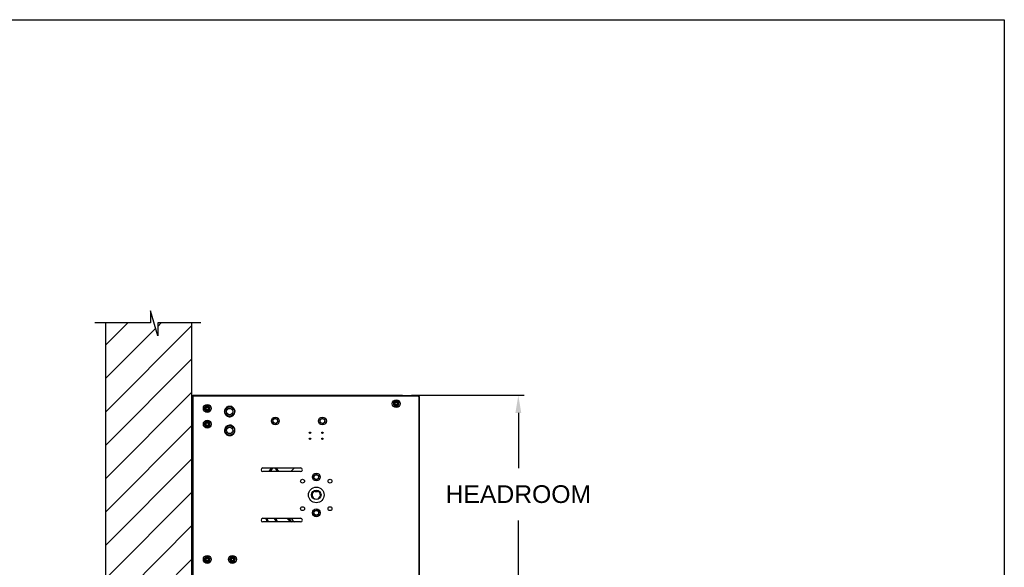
# Model space of a CAD drawing. Header units: inches. Extents: x 170 to 288, y 234 to 248.
# Tile 353 of 480: x 233.16 to 238.39, y 244.28 to 247.18. Entities that reach past the tile are written whole.
import ezdxf

# ---------------------------------------------------------------- set-up
doc = ezdxf.new("R2010")
doc.units = ezdxf.units.IN
doc.header["$LTSCALE"] = 0.25
doc.header["$MEASUREMENT"] = 0
doc.layers.add('ANNOTATIONS', color=1, linetype='Continuous')
doc.layers.add('STANDARD Z GUIDE MOTOR LH', color=7, linetype='Continuous')
doc.styles.add('ARIAL', font='arial.ttf', dxfattribs={"height": 0.09375})
doc.dimstyles.new('STANDARD$0', dxfattribs={"dimtxt": 0.09375, "dimasz": 0.09375, "dimexe": 0.03125, "dimexo": 0.046875, "dimgap": 0.09, "dimtad": 0, "dimtih": 1, "dimtoh": 1, "dimdec": 4, "dimzin": 0, "dimdsep": 46, "dimtxsty": 'ARIAL', "dimcen": 0.09, "dimadec": 0, "dimazin": 0, "dimtfac": 1, "dimtdec": 4, "dimtofl": 0, "dimtmove": 0, "dimatfit": 1, "dimfxl": 1, "dimtolj": 1, "dimtzin": 0, "dimarcsym": 0})

# ---------------------------------------------------------------- blocks, each defined once
blk = doc.blocks.new('*D52')
at = {"layer": 'ANNOTATIONS', "color": 0, "lineweight": -2, "transparency": 16777216}
for p, q in [((235.2413, 245.1923), (235.8396, 245.1923)), ((235.8083, 245.0986), (235.8083, 244.8066)), ((235.8083, 244.2375), (235.8083, 244.5295)), ((234.1246, 244.1438), (235.8396, 244.1438))]:
    blk.add_line(p, q, dxfattribs=at)
at = {"layer": 'ANNOTATIONS', "color": 0, "transparency": 16777216}
for points in [[(235.7927, 245.0986), (235.8239, 245.0986), (235.8083, 245.1923)], [(235.7927, 244.2375), (235.8239, 244.2375), (235.8083, 244.1438)]]:
    blk.add_solid(points, dxfattribs=at)
at = {"layer": 'defpoints', "color": 0, "transparency": 16777216}
for p in [(235.1944, 245.1923), (235.8083, 245.1923), (234.0777, 244.1438)]:
    blk.add_point(p, dxfattribs=at)
at = {"layer": 'ANNOTATIONS', "color": 0, "transparency": 16777216, "insert": (235.8083, 244.6681), "char_height": 0.09375, "attachment_point": 5, "style": 'ARIAL'}
blk.add_mtext('\\A1;HEADROOM', dxfattribs=at)

msp = doc.modelspace()

# ---------------------------------------------------------------- hatches: boundary and pattern name
at = {"layer": 'STANDARD Z GUIDE MOTOR LH'}
h = msp.add_hatch(dxfattribs=at)
h.set_pattern_fill('ANSI31', color=256)
h.set_pattern_definition([(45, (49.32658, 3e-14), (-0.08838835, 0.08838835), [])])
h.paths.add_polyline_path([(234.07775, 245.57528), (233.89573, 245.57528), (233.89573, 245.50658), (233.85731, 245.63994), (233.85731, 245.57528), (233.62082, 245.57528), (233.62082, 244.14378), (234.07775, 244.14378)])

# ---------------------------------------------------------------- linework, layer by layer
at = {"layer": 'defpoints'}
msp.add_lwpolyline([(238.38533, 234.44685), (218.91545, 234.44685), (218.91545, 247.18196), (238.38533, 247.18196)], close=True, dxfattribs=at)
at = {"layer": 'STANDARD Z GUIDE MOTOR LH'}
for p, q in [((233.89573, 245.50658), (233.85731, 245.63994)), ((233.85731, 245.63994), (233.85731, 245.57528)), ((233.85731, 245.57528), (233.56212, 245.57528)), ((233.62082, 240.13944), (233.62082, 245.57528)), ((234.12471, 245.57528), (233.89573, 245.57528)), ((233.89573, 245.57528), (233.89573, 245.50658)), ((234.07775, 240.13944), (234.07775, 245.57528)), ((234.07797, 245.19505), (234.07775, 245.19505)), ((234.08263, 245.19232), (235.19441, 245.19232)), ((234.08263, 245.19232), (234.08263, 245.1916)), ((234.08263, 245.1916), (235.27827, 245.1916)), ((234.08263, 245.19016), (234.08263, 245.19088)), ((234.08263, 245.19088), (235.27827, 245.19088)), ((235.11577, 245.19088), (235.11577, 245.1916)), ((235.19441, 245.19232), (235.19441, 245.1916)), ((235.27775, 245.19088), (235.27775, 245.19016)), ((235.27827, 245.19088), (235.27827, 245.1916)), ((235.27755, 245.18944), (234.07775, 245.18944)), ((234.08171, 245.18944), (234.08171, 244.18944)), ((234.08263, 245.19016), (235.27775, 245.19016)), ((235.17307, 245.14481), (235.17496, 245.14435)), ((235.17338, 245.14675), (235.17532, 245.14659)), ((235.21505, 245.19016), (235.21505, 245.18944)), ((235.27755, 245.19016), (235.27755, 245.18944)), ((235.28171, 245.18528), (235.28243, 245.18528)), ((235.28171, 245.18528), (235.28171, 244.19361)), ((235.28315, 245.18672), (235.28243, 245.18672)), ((235.28243, 244.19297), (235.28243, 245.18672)), ((235.28315, 244.19297), (235.28315, 245.18672)), ((234.1713, 245.12376), (234.17324, 245.12391)), ((234.1713, 245.12179), (234.17324, 245.12164)), ((234.17098, 245.03649), (234.17287, 245.03603)), ((234.1713, 245.03843), (234.17323, 245.03828)), ((234.2623, 245.0849), (234.26159, 245.08392)), ((234.26586, 244.98272), (234.26531, 244.98164)), ((234.45359, 244.80715), (234.65359, 244.80715)), ((234.65359, 244.7884), (234.45359, 244.7884)), ((234.53287, 244.7884), (234.51819, 244.80715)), ((234.52189, 244.80715), (234.53657, 244.7884)), ((234.73067, 244.68519), (234.73067, 244.6824)), ((234.73067, 244.68396), (234.73224, 244.6824)), ((234.73067, 244.6824), (234.74317, 244.6824)), ((234.74161, 244.6824), (234.74317, 244.68396)), ((234.74317, 244.6824), (234.74317, 244.68519)), ((234.45359, 244.54049), (234.65359, 244.54049)), ((234.65359, 244.52174), (234.45359, 244.52174)), ((234.58449, 244.53923), (234.58928, 244.53375)), ((234.17051, 244.3183), (234.17233, 244.3176)), ((234.17107, 244.32018), (234.17297, 244.31978)), ((234.30305, 244.31662), (234.30475, 244.31567)), ((234.30388, 244.31841), (234.30571, 244.31773))]:
    msp.add_line(p, q, dxfattribs=at)
at = {"layer": 'STANDARD Z GUIDE MOTOR LH', "flags": 128}
msp.add_lwpolyline([(234.58515, 244.54042), (234.58444, 244.53918), (234.5843, 244.53868)], dxfattribs=at)
at = {"layer": 'STANDARD Z GUIDE MOTOR LH'}
for centre, radius in [((234.1588, 245.12278), 0.02083), ((235.16088, 245.14776), 0.02083), ((235.16088, 245.14776), 0.0125), ((235.16088, 245.14776), 0.00833), ((235.16088, 245.14776), 0.00681), ((234.1588, 245.12278), 0.0125), ((234.1588, 245.12278), 0.00833), ((234.1588, 245.12278), 0.00681), ((234.27775, 245.10611), 0.025), ((234.27775, 245.10611), 0.01667), ((234.1588, 245.03944), 0.02083), ((234.1588, 245.03944), 0.0125), ((234.1588, 245.03944), 0.00833), ((234.1588, 245.03944), 0.00681), ((234.51946, 245.05611), 0.02083), ((234.51946, 245.05611), 0.0125), ((234.76946, 245.05611), 0.02083), ((234.76946, 245.05611), 0.0125), ((234.27775, 245.00611), 0.025), ((234.27775, 245.00611), 0.01667), ((234.70384, 244.99361), 0.00391), ((234.70384, 244.99361), 0.00341), ((234.76946, 244.99361), 0.00391), ((234.76946, 244.99361), 0.00295), ((234.70384, 244.96212), 0.00391), ((234.70384, 244.96212), 0.00295), ((234.76946, 244.96212), 0.00391), ((234.76946, 244.96212), 0.00341), ((234.73692, 244.75924), 0.02083), ((234.66409, 244.73728), 0.01042), ((234.73692, 244.75924), 0.0125), ((234.80976, 244.73728), 0.01042), ((234.73692, 244.66444), 0.04167), ((234.73692, 244.66444), 0.025), ((234.66409, 244.59161), 0.01042), ((234.73692, 244.56965), 0.02083), ((234.73692, 244.56965), 0.0125), ((234.80976, 244.59161), 0.01042), ((234.1588, 244.32278), 0.02083), ((234.1588, 244.32278), 0.0125), ((234.1588, 244.32278), 0.00833), ((234.1588, 244.32278), 0.00681), ((234.29213, 244.32278), 0.02083), ((234.29213, 244.32278), 0.0125), ((234.29213, 244.32278), 0.00833), ((234.29213, 244.32278), 0.00681)]:
    msp.add_circle(centre, radius, dxfattribs=at)
for centre, radius, start, end in [((235.27827, 245.18672), 0.00489, 0, 90), ((235.27827, 245.18672), 0.00417, 0, 90), ((235.16088, 245.14776), 0.01448, 355.3771, 346.3771), ((235.27338, 245.18111), 0.00833, 0, 90), ((235.27755, 245.18528), 0.00489, 0, 90), ((235.27755, 245.18528), 0.00417, 0, 90), ((234.1588, 245.12278), 0.01448, 4.5, 355.5), ((234.27775, 245.10611), 0.02745, 132.46555, 179.69006), ((234.27775, 245.10611), 0.02745, 192.61767, 233.92882), ((234.27775, 245.10611), 0.02745, 72.27817, 119.75608), ((234.27775, 245.10611), 0.02745, 12.05139, 59.83402), ((234.27775, 245.10611), 0.02745, 311.92135, 359.92293), ((234.1588, 245.03944), 0.01448, 355.3771, 346.3771), ((234.27775, 245.10611), 0.02745, 252.00411, 300.02196), ((234.27775, 245.00611), 0.02745, 141.58845, 188.81296), ((234.27775, 245.00611), 0.02745, 201.74057, 243.05172), ((234.27775, 245.00611), 0.02745, 81.40108, 128.87898), ((234.27775, 245.00611), 0.02745, 261.12701, 309.14486), ((234.27775, 245.00611), 0.02745, 21.17429, 68.95692), ((234.27775, 245.00611), 0.02745, 321.04425, 9.04584), ((234.45359, 244.79778), 0.00938, 90, 270), ((234.73692, 244.66444), 0.18333, 128.88486, 137.45754), ((234.65359, 244.79778), 0.00938, 270, 90), ((234.73692, 244.66444), 0.02167, 106.76587, 73.23413), ((234.45359, 244.53111), 0.00938, 90, 270), ((234.58836, 244.53775), 0.00417, 275.09292, 300.69563), ((234.73692, 244.66444), 0.18333, 222.54246, 231.11514), ((234.65359, 244.53111), 0.00938, 270, 90), ((234.1588, 244.32278), 0.01448, 348.06164, 339.06164), ((234.29213, 244.32278), 0.01448, 339.59256, 330.59256)]:
    msp.add_arc(centre, radius, start, end, dxfattribs=at)
for points, knots in [([(235.1474, 245.14262), (235.14749, 245.14322), (235.14772, 245.14465), (235.1481, 245.14703), (235.14839, 245.14883), (235.14854, 245.14974)], [0, 0, 0, 0, 0.26546, 0.6280758, 1, 1, 1, 1]), ([(235.15299, 245.13806), (235.15221, 245.1387), (235.15061, 245.14), (235.14876, 245.14151), (235.1477, 245.14237), (235.1474, 245.14262)], [0, 0, 0, 0, 0.4062969, 0.8272698, 1, 1, 1, 1]), ([(235.14854, 245.14974), (235.14857, 245.14991), (235.14874, 245.15097), (235.14906, 245.15297), (235.14941, 245.15517), (235.14962, 245.15645), (235.14968, 245.15687)], [0, 0, 0, 0, 0.0665273, 0.4352813, 0.8145517, 1, 1, 1, 1]), ([(235.14968, 245.15687), (235.15073, 245.15727), (235.15287, 245.15808), (235.1552, 245.15897), (235.1564, 245.15943), (235.15643, 245.15944)], [0, 0, 0, 0, 0.4843406, 0.9863286, 1, 1, 1, 1]), ([(235.15859, 245.13351), (235.15772, 245.13422), (235.15595, 245.13566), (235.15401, 245.13723), (235.15302, 245.13804), (235.15299, 245.13806)], [0, 0, 0, 0, 0.4843412, 0.9863277, 1, 1, 1, 1]), ([(235.15643, 245.15944), (235.15737, 245.1598), (235.15929, 245.16053), (235.16153, 245.16139), (235.1628, 245.16187), (235.16317, 245.16201)], [0, 0, 0, 0, 0.4062896, 0.8272749, 1, 1, 1, 1]), ([(235.16317, 245.16201), (235.16404, 245.1613), (235.16581, 245.15986), (235.16775, 245.15829), (235.16874, 245.15748), (235.16877, 245.15746)], [0, 0, 0, 0, 0.4843373, 0.9863278, 1, 1, 1, 1]), ([(235.17208, 245.13865), (235.17103, 245.13825), (235.1689, 245.13744), (235.16656, 245.13655), (235.16537, 245.13609), (235.16534, 245.13608)], [0, 0, 0, 0, 0.4843406, 0.9863187, 1, 1, 1, 1]), ([(235.16877, 245.15746), (235.16955, 245.15682), (235.17115, 245.15552), (235.173, 245.15401), (235.17406, 245.15315), (235.17437, 245.1529)], [0, 0, 0, 0, 0.4062976, 0.8272633, 1, 1, 1, 1]), ([(235.17208, 245.13865), (235.17218, 245.13926), (235.17241, 245.14068), (235.17279, 245.14306), (235.17308, 245.14487), (235.17322, 245.14578)], [0, 0, 0, 0, 0.2654628, 0.6280823, 1, 1, 1, 1]), ([(235.17322, 245.14578), (235.17325, 245.14594), (235.17342, 245.14701), (235.17374, 245.149), (235.17409, 245.1512), (235.1743, 245.15248), (235.17437, 245.1529)], [0, 0, 0, 0, 0.0665377, 0.4352814, 0.8145517, 1, 1, 1, 1]), ([(234.1463, 245.12999), (234.14727, 245.13056), (234.14925, 245.1317), (234.15141, 245.13295), (234.15252, 245.13359), (234.15255, 245.1336)], [0, 0, 0, 0, 0.4843352, 0.9863241, 1, 1, 1, 1]), ([(234.1463, 245.12278), (234.1463, 245.12294), (234.1463, 245.12402), (234.1463, 245.12604), (234.1463, 245.12827), (234.1463, 245.12957), (234.1463, 245.12999)], [0, 0, 0, 0, 0.0665254, 0.4352803, 0.8145457, 1, 1, 1, 1]), ([(234.1463, 245.11556), (234.1463, 245.11617), (234.1463, 245.11762), (234.1463, 245.12003), (234.1463, 245.12185), (234.1463, 245.12278)], [0, 0, 0, 0, 0.26545671, 0.62807837, 1, 1, 1, 1]), ([(234.15255, 245.11195), (234.15167, 245.11246), (234.14989, 245.11349), (234.14782, 245.11468), (234.14664, 245.11536), (234.1463, 245.11556)], [0, 0, 0, 0, 0.40629596, 0.82726927, 1, 1, 1, 1]), ([(234.15255, 245.1336), (234.15342, 245.13411), (234.1552, 245.13514), (234.15728, 245.13633), (234.15845, 245.13701), (234.1588, 245.13721)], [0, 0, 0, 0, 0.4062908, 0.8272692, 1, 1, 1, 1]), ([(234.1588, 245.10834), (234.15783, 245.10891), (234.15585, 245.11005), (234.15369, 245.1113), (234.15258, 245.11194), (234.15255, 245.11195)], [0, 0, 0, 0, 0.4843425, 0.9863264, 1, 1, 1, 1]), ([(234.1588, 245.13721), (234.15977, 245.13665), (234.16175, 245.13551), (234.16391, 245.13426), (234.16502, 245.13362), (234.16505, 245.1336)], [0, 0, 0, 0, 0.4843352, 0.9863241, 1, 1, 1, 1]), ([(234.16505, 245.11195), (234.16417, 245.11145), (234.16239, 245.11042), (234.16032, 245.10922), (234.15914, 245.10854), (234.1588, 245.10834)], [0, 0, 0, 0, 0.4062908, 0.8272692, 1, 1, 1, 1]), ([(234.16505, 245.1336), (234.16592, 245.1331), (234.1677, 245.13207), (234.16978, 245.13087), (234.17095, 245.13019), (234.1713, 245.12999)], [0, 0, 0, 0, 0.4062908, 0.8272671, 1, 1, 1, 1]), ([(234.1713, 245.11556), (234.17033, 245.115), (234.16835, 245.11386), (234.16619, 245.11261), (234.16508, 245.11197), (234.16505, 245.11195)], [0, 0, 0, 0, 0.4843374, 0.9863264, 1, 1, 1, 1]), ([(234.1713, 245.12278), (234.1713, 245.12294), (234.1713, 245.12402), (234.1713, 245.12604), (234.1713, 245.12827), (234.1713, 245.12957), (234.1713, 245.12999)], [0, 0, 0, 0, 0.0665254, 0.4352803, 0.8145457, 1, 1, 1, 1]), ([(234.1713, 245.11556), (234.1713, 245.11617), (234.1713, 245.11762), (234.1713, 245.12003), (234.1713, 245.12185), (234.1713, 245.12278)], [0, 0, 0, 0, 0.26545671, 0.62807837, 1, 1, 1, 1]), ([(234.25486, 245.11617), (234.25405, 245.11432), (234.25239, 245.11056), (234.25047, 245.10618), (234.24937, 245.10369), (234.24905, 245.10296)], [0, 0, 0, 0, 0.4062897, 0.8272654, 1, 1, 1, 1]), ([(234.24905, 245.10296), (234.25038, 245.10115), (234.2524, 245.0984), (234.25526, 245.09451), (234.25677, 245.09244), (234.25755, 245.09138), (234.25759, 245.09132)], [0, 0, 0, 0, 0.4839098, 0.7351915, 0.9863398, 1, 1, 1, 1]), ([(234.26067, 245.12939), (234.25977, 245.12733), (234.2584, 245.12421), (234.25645, 245.11979), (234.25542, 245.11744), (234.25489, 245.11624), (234.25486, 245.11617)], [0, 0, 0, 0, 0.4839126, 0.7351938, 0.9863448, 1, 1, 1, 1]), ([(234.25759, 245.09132), (234.25879, 245.08969), (234.26122, 245.08638), (234.26405, 245.08252), (234.26566, 245.08032), (234.26613, 245.07969)], [0, 0, 0, 0, 0.4062927, 0.8272673, 1, 1, 1, 1]), ([(234.27502, 245.13096), (234.27469, 245.13093), (234.27254, 245.13069), (234.26853, 245.13025), (234.2641, 245.12976), (234.26152, 245.12948), (234.26067, 245.12939)], [0, 0, 0, 0, 0.06653236, 0.4352829, 0.81455329, 1, 1, 1, 1]), ([(234.28937, 245.13254), (234.28815, 245.1324), (234.28528, 245.13209), (234.28049, 245.13156), (234.27686, 245.13116), (234.27502, 245.13096)], [0, 0, 0, 0, 0.265458, 0.6280751, 1, 1, 1, 1]), ([(234.29791, 245.1209), (234.29671, 245.12253), (234.29428, 245.12585), (234.29145, 245.1297), (234.28984, 245.1319), (234.28937, 245.13254)], [0, 0, 0, 0, 0.40628858, 0.82726795, 1, 1, 1, 1]), ([(234.29482, 245.08284), (234.29573, 245.08489), (234.2971, 245.08801), (234.29904, 245.09244), (234.30008, 245.09478), (234.30061, 245.09599), (234.30063, 245.09605)], [0, 0, 0, 0, 0.4839123, 0.7351939, 0.98634, 1, 1, 1, 1]), ([(234.30644, 245.10926), (234.30511, 245.11107), (234.3031, 245.11382), (234.30024, 245.11772), (234.29872, 245.11978), (234.29795, 245.12084), (234.29791, 245.1209)], [0, 0, 0, 0, 0.4839122, 0.7351923, 0.9863399, 1, 1, 1, 1]), ([(234.30063, 245.09605), (234.30145, 245.0979), (234.3031, 245.10166), (234.30503, 245.10604), (234.30612, 245.10854), (234.30644, 245.10926)], [0, 0, 0, 0, 0.4062912, 0.82726901, 1, 1, 1, 1]), ([(235.16534, 245.13608), (235.16439, 245.13572), (235.16247, 245.13499), (235.16024, 245.13414), (235.15896, 245.13365), (235.15859, 245.13351)], [0, 0, 0, 0, 0.4062897, 0.8272657, 1, 1, 1, 1]), ([(234.14531, 245.0343), (234.14541, 245.0349), (234.14564, 245.03633), (234.14602, 245.03871), (234.14631, 245.04051), (234.14646, 245.04143)], [0, 0, 0, 0, 0.26546, 0.6280758, 1, 1, 1, 1]), ([(234.15091, 245.02975), (234.15013, 245.03038), (234.14853, 245.03168), (234.14668, 245.03319), (234.14562, 245.03405), (234.14531, 245.0343)], [0, 0, 0, 0, 0.4062965, 0.8272691, 1, 1, 1, 1]), ([(234.14646, 245.04143), (234.14648, 245.04159), (234.14665, 245.04266), (234.14697, 245.04465), (234.14733, 245.04685), (234.14753, 245.04813), (234.1476, 245.04855)], [0, 0, 0, 0, 0.0665273, 0.4352814, 0.8145511, 1, 1, 1, 1]), ([(234.1476, 245.04855), (234.14865, 245.04895), (234.15078, 245.04977), (234.15312, 245.05066), (234.15431, 245.05111), (234.15434, 245.05112)], [0, 0, 0, 0, 0.4843406, 0.9863261, 1, 1, 1, 1]), ([(234.15434, 245.05112), (234.15529, 245.05148), (234.15721, 245.05222), (234.15944, 245.05307), (234.16072, 245.05355), (234.16109, 245.0537)], [0, 0, 0, 0, 0.4062921, 0.8272668, 1, 1, 1, 1]), ([(234.16109, 245.0537), (234.16196, 245.05299), (234.16373, 245.05155), (234.16567, 245.04997), (234.16666, 245.04916), (234.16669, 245.04914)], [0, 0, 0, 0, 0.4843393, 0.9863298, 1, 1, 1, 1]), ([(234.16669, 245.04914), (234.16747, 245.0485), (234.16906, 245.04721), (234.17092, 245.0457), (234.17198, 245.04484), (234.17228, 245.04459)], [0, 0, 0, 0, 0.4062932, 0.8272624, 1, 1, 1, 1]), ([(234.17, 245.03034), (234.17009, 245.03094), (234.17032, 245.03237), (234.1707, 245.03475), (234.17099, 245.03655), (234.17114, 245.03746)], [0, 0, 0, 0, 0.265463, 0.628082, 1, 1, 1, 1]), ([(234.17114, 245.03746), (234.17117, 245.03763), (234.17134, 245.03869), (234.17166, 245.04069), (234.17201, 245.04289), (234.17222, 245.04417), (234.17228, 245.04459)], [0, 0, 0, 0, 0.0665376, 0.4352814, 0.8145511, 1, 1, 1, 1]), ([(234.28048, 245.08126), (234.28015, 245.08122), (234.278, 245.08099), (234.27399, 245.08055), (234.26955, 245.08006), (234.26698, 245.07978), (234.26613, 245.07969)], [0, 0, 0, 0, 0.0665331, 0.4352838, 0.8145544, 1, 1, 1, 1]), ([(234.28503, 245.03405), (234.28385, 245.03372), (234.28106, 245.03295), (234.27642, 245.03167), (234.2729, 245.03071), (234.27111, 245.03021)], [0, 0, 0, 0, 0.265458, 0.6280748, 1, 1, 1, 1]), ([(234.29482, 245.08284), (234.29361, 245.0827), (234.29074, 245.08239), (234.28595, 245.08186), (234.28232, 245.08146), (234.28048, 245.08126)], [0, 0, 0, 0, 0.2654582, 0.6280756, 1, 1, 1, 1]), ([(234.29531, 245.02391), (234.29387, 245.02533), (234.29094, 245.02822), (234.28753, 245.03158), (234.28559, 245.03349), (234.28503, 245.03405)], [0, 0, 0, 0, 0.4062921, 0.8272682, 1, 1, 1, 1]), ([(234.50536, 245.05921), (234.50615, 245.06008), (234.50774, 245.06182), (234.50939, 245.06363), (234.51023, 245.06454)], [0, 0, 0, 0, 0.4954582, 1, 1, 1, 1]), ([(234.50754, 245.05233), (234.50749, 245.0525), (234.5071, 245.05373), (234.50636, 245.05606), (234.50569, 245.05815), (234.50536, 245.05921)], [0, 0, 0, 0, 0.07009102, 0.53079304, 1, 1, 1, 1]), ([(234.50972, 245.04545), (234.50937, 245.04657), (234.50865, 245.04883), (234.50791, 245.05116), (234.50754, 245.05233)], [0, 0, 0, 0, 0.4954533, 1, 1, 1, 1]), ([(234.51677, 245.0439), (234.51618, 245.04403), (234.5138, 245.04456), (234.51147, 245.04507), (234.50972, 245.04545)], [0, 0, 0, 0, 0.2463047, 1, 1, 1, 1]), ([(234.51023, 245.06454), (234.51034, 245.06467), (234.51121, 245.06562), (234.51286, 245.06743), (234.51434, 245.06905), (234.51509, 245.06987)], [0, 0, 0, 0, 0.0700859, 0.5307808, 1, 1, 1, 1]), ([(234.51509, 245.06987), (234.51684, 245.06948), (234.51917, 245.06897), (234.52155, 245.06845), (234.52214, 245.06832)], [0, 0, 0, 0, 0.7536947, 1, 1, 1, 1]), ([(234.52382, 245.04235), (234.52329, 245.04247), (234.521, 245.04297), (234.51861, 245.0435), (234.51677, 245.0439)], [0, 0, 0, 0, 0.2293616, 1, 1, 1, 1]), ([(234.52214, 245.06832), (234.52398, 245.06791), (234.52637, 245.06739), (234.52866, 245.06688), (234.52919, 245.06677)], [0, 0, 0, 0, 0.7706367, 1, 1, 1, 1]), ([(234.52869, 245.04768), (234.52857, 245.04756), (234.5277, 245.0466), (234.52605, 245.0448), (234.52457, 245.04317), (234.52382, 245.04235)], [0, 0, 0, 0, 0.0700892, 0.5307903, 1, 1, 1, 1]), ([(234.53355, 245.05301), (234.53276, 245.05214), (234.53117, 245.0504), (234.52952, 245.04859), (234.52869, 245.04768)], [0, 0, 0, 0, 0.4954525, 1, 1, 1, 1]), ([(234.52919, 245.06677), (234.52954, 245.06565), (234.53026, 245.0634), (234.531, 245.06107), (234.53137, 245.05989)], [0, 0, 0, 0, 0.4954533, 1, 1, 1, 1]), ([(234.53137, 245.05989), (234.53142, 245.05973), (234.53181, 245.05849), (234.53255, 245.05616), (234.53322, 245.05407), (234.53355, 245.05301)], [0, 0, 0, 0, 0.0700903, 0.5307878, 1, 1, 1, 1]), ([(234.75603, 245.06141), (234.75695, 245.06214), (234.7588, 245.06361), (234.76071, 245.06513), (234.76168, 245.0659)], [0, 0, 0, 0, 0.4954609, 1, 1, 1, 1]), ([(234.75709, 245.05427), (234.75707, 245.05444), (234.75688, 245.05572), (234.75652, 245.05814), (234.75619, 245.06031), (234.75603, 245.06141)], [0, 0, 0, 0, 0.0700973, 0.5307911, 1, 1, 1, 1]), ([(234.75815, 245.04713), (234.75798, 245.04829), (234.75763, 245.05063), (234.75727, 245.05305), (234.75709, 245.05427)], [0, 0, 0, 0, 0.49545763, 1, 1, 1, 1]), ([(234.76487, 245.04448), (234.76431, 245.0447), (234.76204, 245.0456), (234.75982, 245.04647), (234.75815, 245.04713)], [0, 0, 0, 0, 0.2463049, 1, 1, 1, 1]), ([(234.76168, 245.0659), (234.76181, 245.066), (234.76283, 245.06681), (234.76474, 245.06833), (234.76646, 245.0697), (234.76733, 245.07039)], [0, 0, 0, 0, 0.0700948, 0.5307934, 1, 1, 1, 1]), ([(234.77158, 245.04183), (234.77108, 245.04203), (234.76889, 245.0429), (234.76662, 245.04379), (234.76487, 245.04448)], [0, 0, 0, 0, 0.2293561, 1, 1, 1, 1]), ([(234.76733, 245.07039), (234.769, 245.06973), (234.77121, 245.06886), (234.77348, 245.06796), (234.77404, 245.06774)], [0, 0, 0, 0, 0.7536876, 1, 1, 1, 1]), ([(234.77723, 245.04632), (234.7771, 245.04622), (234.77608, 245.04541), (234.77417, 245.04389), (234.77245, 245.04253), (234.77158, 245.04183)], [0, 0, 0, 0, 0.0700948, 0.5307852, 1, 1, 1, 1]), ([(234.77404, 245.06774), (234.77579, 245.06705), (234.77807, 245.06615), (234.78025, 245.06529), (234.78076, 245.06509)], [0, 0, 0, 0, 0.7706417, 1, 1, 1, 1]), ([(234.78288, 245.05081), (234.78196, 245.05009), (234.78011, 245.04861), (234.7782, 245.04709), (234.77723, 245.04632)], [0, 0, 0, 0, 0.4954527, 1, 1, 1, 1]), ([(234.78076, 245.06509), (234.78093, 245.06393), (234.78128, 245.06159), (234.78164, 245.05917), (234.78182, 245.05795)], [0, 0, 0, 0, 0.49545685, 1, 1, 1, 1]), ([(234.78182, 245.05795), (234.78184, 245.05778), (234.78203, 245.0565), (234.78239, 245.05409), (234.78272, 245.05191), (234.78288, 245.05081)], [0, 0, 0, 0, 0.0700959, 0.5307919, 1, 1, 1, 1]), ([(234.15651, 245.02519), (234.15564, 245.0259), (234.15387, 245.02734), (234.15193, 245.02892), (234.15094, 245.02973), (234.15091, 245.02975)], [0, 0, 0, 0, 0.4843393, 0.9863278, 1, 1, 1, 1]), ([(234.16325, 245.02777), (234.16231, 245.02741), (234.16039, 245.02667), (234.15815, 245.02582), (234.15688, 245.02533), (234.15651, 245.02519)], [0, 0, 0, 0, 0.4062921, 0.827268, 1, 1, 1, 1]), ([(234.17, 245.03034), (234.16895, 245.02994), (234.16681, 245.02912), (234.16448, 245.02823), (234.16328, 245.02778), (234.16325, 245.02777)], [0, 0, 0, 0, 0.4843406, 0.9863261, 1, 1, 1, 1]), ([(234.25356, 245.01242), (234.25305, 245.01046), (234.25201, 245.00648), (234.2508, 245.00185), (234.25012, 244.99922), (234.24992, 244.99845)], [0, 0, 0, 0, 0.4062898, 0.8272667, 1, 1, 1, 1]), ([(234.24992, 244.99845), (234.25151, 244.99687), (234.25394, 244.99448), (234.25738, 244.99109), (234.25921, 244.98929), (234.26014, 244.98836), (234.26019, 244.98831)], [0, 0, 0, 0, 0.48391201, 0.73519159, 0.98634127, 1, 1, 1, 1]), ([(234.2572, 245.02638), (234.25663, 245.02421), (234.25577, 245.02091), (234.25455, 245.01624), (234.25391, 245.01376), (234.25357, 245.01248), (234.25356, 245.01242)], [0, 0, 0, 0, 0.48391172, 0.73519235, 0.98633977, 1, 1, 1, 1]), ([(234.27111, 245.03021), (234.2708, 245.03013), (234.26871, 245.02955), (234.26482, 245.02848), (234.26052, 245.0273), (234.25802, 245.02661), (234.2572, 245.02638)], [0, 0, 0, 0, 0.0665322, 0.4352827, 0.8145535, 1, 1, 1, 1]), ([(234.26019, 244.98831), (234.26163, 244.9869), (234.26456, 244.98401), (234.26796, 244.98065), (234.2699, 244.97873), (234.27047, 244.97818)], [0, 0, 0, 0, 0.40628907, 0.82726833, 1, 1, 1, 1]), ([(234.28438, 244.98201), (234.28406, 244.98192), (234.28198, 244.98135), (234.27809, 244.98027), (234.27379, 244.97909), (234.27129, 244.9784), (234.27047, 244.97818)], [0, 0, 0, 0, 0.0665322, 0.4352827, 0.8145535, 1, 1, 1, 1]), ([(234.2983, 244.98584), (234.29712, 244.98551), (234.29433, 244.98475), (234.28969, 244.98347), (234.28617, 244.9825), (234.28438, 244.98201)], [0, 0, 0, 0, 0.2654571, 0.62807562, 1, 1, 1, 1]), ([(234.30558, 245.01377), (234.30398, 245.01535), (234.30155, 245.01774), (234.29812, 245.02114), (234.29629, 245.02294), (234.29535, 245.02386), (234.29531, 245.02391)], [0, 0, 0, 0, 0.48391201, 0.73519159, 0.98634127, 1, 1, 1, 1]), ([(234.2983, 244.98584), (234.29887, 244.98801), (234.29973, 244.99131), (234.30094, 244.99598), (234.30159, 244.99847), (234.30192, 244.99974), (234.30194, 244.9998)], [0, 0, 0, 0, 0.483912, 0.7351927, 0.9863401, 1, 1, 1, 1]), ([(234.30194, 244.9998), (234.30245, 245.00176), (234.30349, 245.00574), (234.30469, 245.01037), (234.30538, 245.013), (234.30558, 245.01377)], [0, 0, 0, 0, 0.4062902, 0.827267, 1, 1, 1, 1]), ([(234.49794, 244.80715), (234.49572, 244.80426), (234.4911, 244.79825), (234.48717, 244.79177), (234.48513, 244.7884)], [0, 0, 0, 0, 0.4809505, 1, 1, 1, 1]), ([(234.50014, 244.80715), (234.49881, 244.80547), (234.4941, 244.79952), (234.49011, 244.79304), (234.48726, 244.7884)], [0, 0, 0, 0, 0.2830049, 1, 1, 1, 1]), ([(234.50435, 244.80715), (234.50146, 244.80345), (234.49676, 244.79742), (234.49276, 244.79091), (234.49121, 244.7884)], [0, 0, 0, 0, 0.6140752, 1, 1, 1, 1]), ([(234.50538, 244.80715), (234.50349, 244.80479), (234.4987, 244.79882), (234.49465, 244.79232), (234.4922, 244.7884)], [0, 0, 0, 0, 0.396488, 1, 1, 1, 1]), ([(234.73113, 244.77031), (234.73128, 244.77039), (234.73243, 244.77099), (234.7346, 244.77212), (234.73655, 244.77314), (234.73753, 244.77366)], [0, 0, 0, 0, 0.070093, 0.5307853, 1, 1, 1, 1]), ([(234.73753, 244.77366), (234.73852, 244.77303), (234.74052, 244.77176), (234.74258, 244.77045), (234.74362, 244.76979)], [0, 0, 0, 0, 0.49545784, 1, 1, 1, 1]), ([(234.72413, 244.75255), (234.72415, 244.75309), (234.72425, 244.75544), (234.72436, 244.75788), (234.72443, 244.75976)], [0, 0, 0, 0, 0.22936109, 1, 1, 1, 1]), ([(234.73022, 244.74868), (234.73008, 244.74877), (234.72899, 244.74947), (234.72692, 244.75078), (234.72507, 244.75196), (234.72413, 244.75255)], [0, 0, 0, 0, 0.0700881, 0.5307882, 1, 1, 1, 1]), ([(234.72443, 244.75976), (234.72446, 244.76036), (234.72456, 244.7628), (234.72466, 244.76518), (234.72474, 244.76697)], [0, 0, 0, 0, 0.2463127, 1, 1, 1, 1]), ([(234.72474, 244.76697), (234.72578, 244.76751), (234.72787, 244.76861), (234.73004, 244.76974), (234.73113, 244.77031)], [0, 0, 0, 0, 0.49545599, 1, 1, 1, 1]), ([(234.73632, 244.74482), (234.73533, 244.74544), (234.73333, 244.74671), (234.73127, 244.74802), (234.73022, 244.74868)], [0, 0, 0, 0, 0.49545902, 1, 1, 1, 1]), ([(234.74271, 244.74816), (234.74256, 244.74808), (234.74141, 244.74748), (234.73925, 244.74635), (234.7373, 244.74533), (234.73632, 244.74482)], [0, 0, 0, 0, 0.0700888, 0.5307876, 1, 1, 1, 1]), ([(234.74911, 244.7515), (234.74807, 244.75096), (234.74597, 244.74986), (234.74381, 244.74873), (234.74271, 244.74816)], [0, 0, 0, 0, 0.4954538, 1, 1, 1, 1]), ([(234.74362, 244.76979), (234.74377, 244.7697), (234.74486, 244.769), (234.74692, 244.76769), (234.74878, 244.76652), (234.74972, 244.76592)], [0, 0, 0, 0, 0.07009649, 0.53078357, 1, 1, 1, 1]), ([(234.74941, 244.75871), (234.74933, 244.75683), (234.74923, 244.75439), (234.74913, 244.75204), (234.74911, 244.7515)], [0, 0, 0, 0, 0.7706385, 1, 1, 1, 1]), ([(234.74972, 244.76592), (234.74964, 244.76413), (234.74954, 244.76175), (234.74944, 244.75931), (234.74941, 244.75871)], [0, 0, 0, 0, 0.7536979, 1, 1, 1, 1]), ([(234.73067, 244.68865), (234.73067, 244.68761), (234.73067, 244.68646), (234.73067, 244.6853), (234.73067, 244.68519)], [0, 0, 0, 0, 0.9023686, 1, 1, 1, 1]), ([(234.74317, 244.68519), (234.74317, 244.6853), (234.74317, 244.68646), (234.74317, 244.68761), (234.74317, 244.68865)], [0, 0, 0, 0, 0.0976314, 1, 1, 1, 1]), ([(234.72323, 244.56508), (234.72334, 244.56561), (234.72381, 244.56791), (234.7243, 244.57031), (234.72468, 244.57215)], [0, 0, 0, 0, 0.2293639, 1, 1, 1, 1]), ([(234.72864, 244.56029), (234.72851, 244.56041), (234.72754, 244.56127), (234.72571, 244.56289), (234.72406, 244.56434), (234.72323, 244.56508)], [0, 0, 0, 0, 0.0700932, 0.5307848, 1, 1, 1, 1]), ([(234.72468, 244.57215), (234.7248, 244.57274), (234.72528, 244.57513), (234.72576, 244.57747), (234.72612, 244.57922)], [0, 0, 0, 0, 0.2463033, 1, 1, 1, 1]), ([(234.72612, 244.57922), (234.72723, 244.57959), (234.72947, 244.58034), (234.73179, 244.58112), (234.73296, 244.58151)], [0, 0, 0, 0, 0.4954544, 1, 1, 1, 1]), ([(234.73296, 244.58151), (234.73313, 244.58156), (234.73435, 244.58197), (234.73667, 244.58275), (234.73876, 244.58344), (234.73981, 244.5838)], [0, 0, 0, 0, 0.070092, 0.5307851, 1, 1, 1, 1]), ([(234.73981, 244.5838), (234.74069, 244.58302), (234.74246, 244.58145), (234.74429, 244.57983), (234.74521, 244.57901)], [0, 0, 0, 0, 0.4954503, 1, 1, 1, 1]), ([(234.74521, 244.57901), (234.74534, 244.5789), (234.74631, 244.57804), (234.74814, 244.57642), (234.74978, 244.57496), (234.75061, 244.57423)], [0, 0, 0, 0, 0.0700857, 0.530789, 1, 1, 1, 1]), ([(234.74917, 244.56715), (234.74879, 244.56531), (234.74831, 244.56292), (234.74784, 244.56061), (234.74773, 244.56008)], [0, 0, 0, 0, 0.7706361, 1, 1, 1, 1]), ([(234.75061, 244.57423), (234.75025, 244.57247), (234.74978, 244.57014), (234.74929, 244.56774), (234.74917, 244.56715)], [0, 0, 0, 0, 0.7536962, 1, 1, 1, 1]), ([(234.46793, 244.54049), (234.46884, 244.53823), (234.47144, 244.5318), (234.47473, 244.5257), (234.47687, 244.52174)], [0, 0, 0, 0, 0.3511848, 1, 1, 1, 1]), ([(234.46996, 244.54049), (234.47241, 244.53473), (234.47513, 244.52834), (234.47856, 244.52233), (234.4789, 244.52174)], [0, 0, 0, 0, 0.9020262, 1, 1, 1, 1]), ([(234.47349, 244.54049), (234.47405, 244.53911), (234.47668, 244.53266), (234.48001, 244.52654), (234.48262, 244.52174)], [0, 0, 0, 0, 0.2143594, 1, 1, 1, 1]), ([(234.47455, 244.54049), (234.47669, 244.5355), (234.47944, 244.5291), (234.4829, 244.52307), (234.48367, 244.52174)], [0, 0, 0, 0, 0.7787085, 1, 1, 1, 1]), ([(234.51403, 244.54049), (234.51532, 244.5379), (234.51856, 244.5314), (234.5226, 244.52537), (234.52503, 244.52174)], [0, 0, 0, 0, 0.3986414, 1, 1, 1, 1]), ([(234.51617, 244.54049), (234.51742, 244.53799), (234.52067, 244.5315), (234.52471, 244.52546), (234.5272, 244.52174)], [0, 0, 0, 0, 0.3839154, 1, 1, 1, 1]), ([(234.51982, 244.54049), (234.52064, 244.53887), (234.52393, 244.53235), (234.52803, 244.5263), (234.53111, 244.52174)], [0, 0, 0, 0, 0.2474807, 1, 1, 1, 1]), ([(234.52086, 244.54046), (234.52172, 244.53876), (234.52498, 244.5323), (234.52903, 244.52629), (234.53202, 244.52187)], [0, 0, 0, 0, 0.2626959, 1, 1, 1, 1]), ([(234.58287, 244.54049), (234.58302, 244.54028), (234.58617, 244.53593), (234.59184, 244.52957), (234.59778, 244.52388), (234.60002, 244.52174)], [0, 0, 0, 0, 0.02951829, 0.63371761, 1, 1, 1, 1]), ([(234.5852, 244.54037), (234.58541, 244.54008), (234.58868, 244.5356), (234.59435, 244.52928), (234.60023, 244.52373), (234.60234, 244.52174)], [0, 0, 0, 0, 0.0428186, 0.6562242, 1, 1, 1, 1]), ([(234.5895, 244.54049), (234.58973, 244.54019), (234.59345, 244.53523), (234.59948, 244.52887), (234.60576, 244.52339), (234.60766, 244.52174)], [0, 0, 0, 0, 0.0427522, 0.7113826, 1, 1, 1, 1]), ([(234.59049, 244.54049), (234.5932, 244.53724), (234.59872, 244.5306), (234.60506, 244.52473), (234.6083, 244.52174)], [0, 0, 0, 0, 0.4894387, 1, 1, 1, 1]), ([(234.73404, 244.55551), (234.73316, 244.55629), (234.73139, 244.55786), (234.72956, 244.55948), (234.72864, 244.56029)], [0, 0, 0, 0, 0.4954652, 1, 1, 1, 1]), ([(234.74088, 244.5578), (234.74072, 244.55774), (234.73949, 244.55733), (234.73718, 244.55656), (234.73509, 244.55586), (234.73404, 244.55551)], [0, 0, 0, 0, 0.070092, 0.5307851, 1, 1, 1, 1]), ([(234.74773, 244.56008), (234.74662, 244.55971), (234.74437, 244.55896), (234.74205, 244.55819), (234.74088, 244.5578)], [0, 0, 0, 0, 0.4954544, 1, 1, 1, 1]), ([(234.14477, 244.31939), (234.14494, 244.31998), (234.14535, 244.32137), (234.14603, 244.32368), (234.14655, 244.32543), (234.14681, 244.32632)], [0, 0, 0, 0, 0.2654602, 0.6280742, 1, 1, 1, 1]), ([(234.14974, 244.31416), (234.14904, 244.3149), (234.14763, 244.31639), (234.14598, 244.31812), (234.14504, 244.31911), (234.14477, 244.31939)], [0, 0, 0, 0, 0.4062922, 0.827267, 1, 1, 1, 1]), ([(234.14681, 244.32632), (234.14686, 244.32647), (234.14716, 244.32751), (234.14773, 244.32945), (234.14836, 244.33159), (234.14873, 244.33283), (234.14885, 244.33324)], [0, 0, 0, 0, 0.0665316, 0.43528, 0.8145474, 1, 1, 1, 1]), ([(234.14885, 244.33324), (234.14994, 244.3335), (234.15216, 244.33404), (234.15459, 244.33462), (234.15583, 244.33492), (234.15587, 244.33493)], [0, 0, 0, 0, 0.484341, 0.9863263, 1, 1, 1, 1]), ([(234.15471, 244.30893), (234.15394, 244.30975), (234.15237, 244.3114), (234.15065, 244.31321), (234.14976, 244.31414), (234.14974, 244.31416)], [0, 0, 0, 0, 0.4843389, 0.9863234, 1, 1, 1, 1]), ([(234.16173, 244.31063), (234.16075, 244.31039), (234.15875, 244.30991), (234.15642, 244.30935), (234.1551, 244.30903), (234.15471, 244.30893)], [0, 0, 0, 0, 0.40629222, 0.82726824, 1, 1, 1, 1]), ([(234.15587, 244.33493), (234.15685, 244.33517), (234.15885, 244.33565), (234.16117, 244.33621), (234.1625, 244.33653), (234.16288, 244.33662)], [0, 0, 0, 0, 0.4062935, 0.8272682, 1, 1, 1, 1]), ([(234.16874, 244.31232), (234.16765, 244.31206), (234.16543, 244.31152), (234.16301, 244.31093), (234.16176, 244.31063), (234.16173, 244.31063)], [0, 0, 0, 0, 0.484341, 0.9863263, 1, 1, 1, 1]), ([(234.16288, 244.33662), (234.16366, 244.33581), (234.16523, 244.33415), (234.16695, 244.33234), (234.16783, 244.33142), (234.16786, 244.33139)], [0, 0, 0, 0, 0.4843406, 0.9863233, 1, 1, 1, 1]), ([(234.16786, 244.33139), (234.16855, 244.33066), (234.16997, 244.32917), (234.17162, 244.32744), (234.17256, 244.32645), (234.17283, 244.32616)], [0, 0, 0, 0, 0.4062922, 0.827267, 1, 1, 1, 1]), ([(234.16874, 244.31232), (234.16892, 244.3129), (234.16933, 244.31429), (234.17001, 244.3166), (234.17053, 244.31835), (234.17079, 244.31924)], [0, 0, 0, 0, 0.2654603, 0.6280792, 1, 1, 1, 1]), ([(234.17079, 244.31924), (234.17083, 244.3194), (234.17114, 244.32044), (234.17171, 244.32237), (234.17234, 244.32451), (234.17271, 244.32575), (234.17283, 244.32616)], [0, 0, 0, 0, 0.0665315, 0.4352841, 0.8145521, 1, 1, 1, 1]), ([(234.27775, 244.3215), (234.27801, 244.32205), (234.27862, 244.32336), (234.27964, 244.32555), (234.2804, 244.3272), (234.28079, 244.32804)], [0, 0, 0, 0, 0.265458, 0.628076, 1, 1, 1, 1]), ([(234.2819, 244.31559), (234.28132, 244.31642), (234.28014, 244.3181), (234.27877, 244.32006), (234.27798, 244.32117), (234.27775, 244.3215)], [0, 0, 0, 0, 0.4062924, 0.8272687, 1, 1, 1, 1]), ([(234.28079, 244.32804), (234.28086, 244.32819), (234.28132, 244.32917), (234.28217, 244.331), (234.28311, 244.33303), (234.28365, 244.3342), (234.28383, 244.33459)], [0, 0, 0, 0, 0.0665312, 0.4352809, 0.8145505, 1, 1, 1, 1]), ([(234.28605, 244.30969), (234.28541, 244.3106), (234.28409, 244.31247), (234.28266, 244.31452), (234.28192, 244.31556), (234.2819, 244.31559)], [0, 0, 0, 0, 0.4843387, 0.9863264, 1, 1, 1, 1]), ([(234.28383, 244.33459), (234.28495, 244.33469), (234.28723, 244.33489), (234.28971, 244.33511), (234.29099, 244.33523), (234.29102, 244.33523)], [0, 0, 0, 0, 0.48433944, 0.98632476, 1, 1, 1, 1]), ([(234.29324, 244.31033), (234.29223, 244.31024), (234.29019, 244.31005), (234.2878, 244.30984), (234.28645, 244.30972), (234.28605, 244.30969)], [0, 0, 0, 0, 0.4062932, 0.8272663, 1, 1, 1, 1]), ([(234.29102, 244.33523), (234.29203, 244.33532), (234.29408, 244.3355), (234.29646, 244.33571), (234.29782, 244.33583), (234.29821, 244.33587)], [0, 0, 0, 0, 0.4062916, 0.8272683, 1, 1, 1, 1]), ([(234.30043, 244.31097), (234.29931, 244.31087), (234.29704, 244.31067), (234.29455, 244.31044), (234.29327, 244.31033), (234.29324, 244.31033)], [0, 0, 0, 0, 0.4843384, 0.9863273, 1, 1, 1, 1]), ([(234.29821, 244.33587), (234.29886, 244.33495), (234.30017, 244.33308), (234.3016, 244.33104), (234.30234, 244.32999), (234.30236, 244.32996)], [0, 0, 0, 0, 0.4843387, 0.9863264, 1, 1, 1, 1]), ([(234.30043, 244.31097), (234.30069, 244.31152), (234.3013, 244.31283), (234.30231, 244.31502), (234.30308, 244.31667), (234.30347, 244.31751)], [0, 0, 0, 0, 0.2654625, 0.6280806, 1, 1, 1, 1]), ([(234.30236, 244.32996), (234.30294, 244.32914), (234.30412, 244.32745), (234.3055, 244.3255), (234.30628, 244.32438), (234.30651, 244.32406)], [0, 0, 0, 0, 0.4062945, 0.8272699, 1, 1, 1, 1]), ([(234.30347, 244.31751), (234.30354, 244.31766), (234.30399, 244.31864), (234.30484, 244.32047), (234.30578, 244.3225), (234.30633, 244.32367), (234.30651, 244.32406)], [0, 0, 0, 0, 0.066531, 0.43528404, 0.81455115, 1, 1, 1, 1])]:
    msp.add_open_spline(points, degree=3, knots=knots, dxfattribs=at)

# ---------------------------------------------------------------- dimensions: what is measured, and where the dimension line sits
at = {"layer": 'ANNOTATIONS'}
dim = msp.add_linear_dim(base=(235.80831, 245.19232), p1=(234.07775, 244.14378), p2=(235.19441, 245.19232), angle=90, text='HEADROOM', dimstyle='STANDARD$0', dxfattribs=at)
dim.commit()
dim.dimension.update_dxf_attribs({"geometry": '*D52', "text_midpoint": (235.80831, 244.66805)})

doc.saveas('drawing.dxf')
